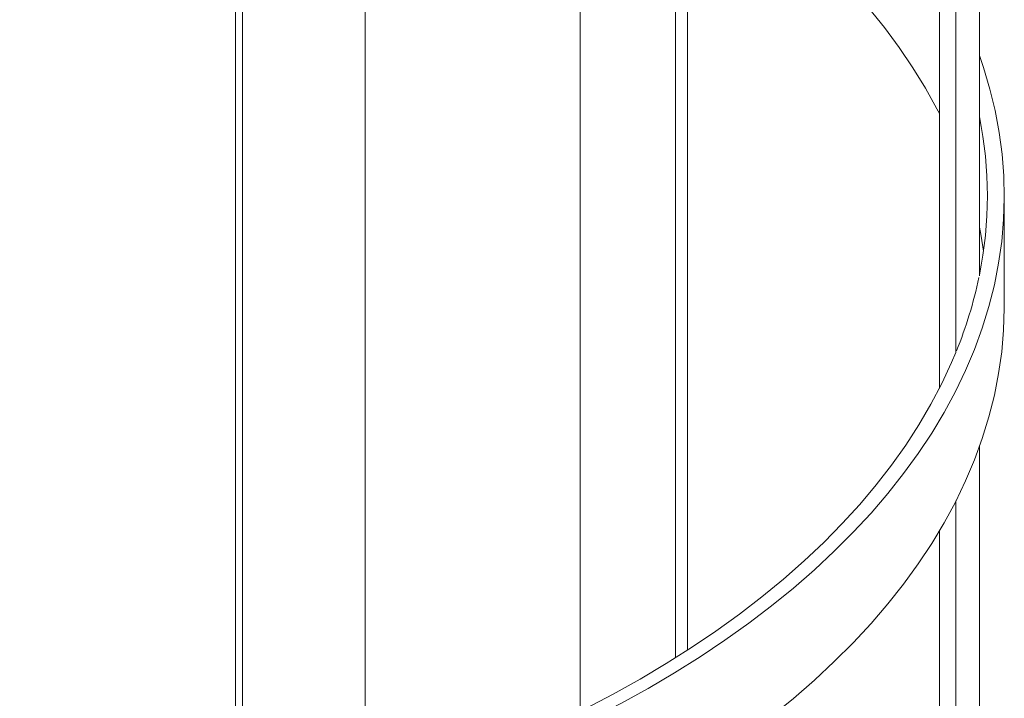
# Model space of a CAD drawing. Header units: millimetres. Extents: x 525 to 29324, y 175 to 20618.
# Tile 298 of 588: x 16070 to 16361, y 14732 to 14933. Entities that reach past the tile are written whole.
import ezdxf

# ---------------------------------------------------------------- set-up
doc = ezdxf.new("R2010")
doc.units = ezdxf.units.MM
doc.linetypes.add('SLD-Continua', pattern=[0])

msp = doc.modelspace()

# ---------------------------------------------------------------- linework, layer by layer
at = {"color": 7, "linetype": 'SLD-Continua', "lineweight": 18, "ltscale": 35}
for p, q in [((16354.12, 14856.83), (16354.12, 15307.7)), ((16347.17, 14834.09), (16347.17, 15291.62)), ((16342.25, 14823.48), (16342.25, 15282.67)), ((16264.2, 14743.79), (16264.2, 15208.26)), ((16235.92, 14727.91), (16235.92, 15192.82)), ((16172.3, 14702.52), (16172.3, 15083.57)), ((16133.93, 14692.32), (16133.93, 15061.42)), ((16136.05, 14692.77), (16136.05, 15062.64)), ((16267.74, 14746.04), (16267.74, 14982.28)), ((16361.47, 14847.83), (16361.47, 14880.49)), ((16354.12, 14355.46), (16354.12, 14806.33)), ((16347.17, 14332.72), (16347.17, 14790.25)), ((16342.25, 14322.11), (16342.25, 14781.3))]:
    msp.add_line(p, q, dxfattribs=at)
at = {"color": 7, "linetype": 'SLD-Continua', "lineweight": 18, "ltscale": 35, "flags": 128}
for points in [[(16342.25, 14904.85), (16341.54, 14906.23), (16338.16, 14912.34), (16334.44, 14918.39), (16330.39, 14924.36), (16326.02, 14930.26), (16321.33, 14936.08), (16316.32, 14941.8), (16310.99, 14947.44), (16305.36, 14952.97), (16299.43, 14958.39), (16293.2, 14963.7), (16286.68, 14968.9), (16279.88, 14973.98), (16272.81, 14978.92), (16267.74, 14982.28)], [(16070.11, 14678.88), (16070.25, 14678.89), (16081.23, 14680.15), (16092.13, 14681.61), (16102.95, 14683.27), (16113.67, 14685.12), (16124.29, 14687.17), (16134.78, 14689.41), (16145.16, 14691.84), (16155.39, 14694.46), (16165.47, 14697.26), (16175.4, 14700.25), (16185.16, 14703.41), (16194.74, 14706.75), (16204.14, 14710.26), (16213.33, 14713.94), (16222.33, 14717.79), (16231.1, 14721.8), (16239.66, 14725.97), (16247.98, 14730.29), (16256.06, 14734.76), (16263.9, 14739.37), (16271.48, 14744.13), (16278.79, 14749.02), (16285.83, 14754.04), (16292.6, 14759.19), (16299.08, 14764.45), (16305.27, 14769.84), (16311.17, 14775.33), (16316.76, 14780.93), (16322.04, 14786.62), (16327.01, 14792.41), (16331.66, 14798.29), (16335.99, 14804.25), (16339.99, 14810.28), (16343.66, 14816.39), (16346.99, 14822.56), (16349.99, 14828.78), (16352.64, 14835.06), (16354.95, 14841.38), (16356.91, 14847.74), (16358.53, 14854.14), (16359.79, 14860.56), (16360.7, 14867), (16361.26, 14873.45), (16361.47, 14879.91), (16361.33, 14886.37), (16360.83, 14892.82), (16359.98, 14899.27), (16358.78, 14905.69), (16357.23, 14912.09), (16355.33, 14918.46), (16354.12, 14921.99)], [(16355.33, 14864.16), (16354.63, 14868.55), (16354.12, 14871.23)], [(16070.11, 14646.21), (16070.25, 14646.23), (16081.23, 14647.49), (16092.13, 14648.95), (16102.95, 14650.61), (16113.67, 14652.46), (16124.29, 14654.51), (16134.78, 14656.75), (16145.16, 14659.18), (16155.39, 14661.8), (16165.47, 14664.6), (16175.4, 14667.58), (16185.16, 14670.75), (16194.74, 14674.09), (16204.14, 14677.6), (16213.33, 14681.28), (16222.33, 14685.13), (16231.1, 14689.14), (16239.66, 14693.31), (16247.98, 14697.63), (16256.06, 14702.1), (16263.9, 14706.71), (16271.48, 14711.46), (16278.79, 14716.36), (16285.83, 14721.38), (16292.6, 14726.52), (16299.08, 14731.79), (16305.27, 14737.17), (16311.17, 14742.67), (16316.76, 14748.26), (16322.04, 14753.96), (16327.01, 14759.75), (16331.66, 14765.63), (16335.99, 14771.59), (16339.99, 14777.62), (16343.66, 14783.73), (16346.99, 14789.89), (16349.99, 14796.12), (16352.64, 14802.4), (16354.95, 14808.72), (16356.91, 14815.08), (16358.53, 14821.47), (16359.79, 14827.89), (16360.7, 14834.33), (16361.26, 14840.79), (16361.47, 14847.25), (16361.47, 14847.83)], [(16172.3, 14702.56), (16173.85, 14703.04), (16183.52, 14706.2), (16193.02, 14709.53), (16202.33, 14713.04), (16211.44, 14716.71), (16220.34, 14720.55), (16229.03, 14724.55), (16237.49, 14728.71), (16245.72, 14733.02), (16253.71, 14737.48), (16261.45, 14742.08), (16268.94, 14746.82), (16276.16, 14751.7), (16283.1, 14756.71), (16289.77, 14761.84), (16296.15, 14767.09), (16302.24, 14772.46), (16308.04, 14777.94), (16313.52, 14783.51), (16318.7, 14789.19), (16323.57, 14794.96), (16328.11, 14800.81), (16332.33, 14806.75), (16336.22, 14812.76), (16339.78, 14818.84), (16343, 14824.98), (16345.89, 14831.17), (16347.12, 14834.09)]]:
    msp.add_lwpolyline(points, dxfattribs=at)
at = {"color": 7, "linetype": 'SLD-Continua', "lineweight": 18, "ltscale": 1225}
for centre, radius, start, end in [((16238.89, 14880.49), 117.58, 348.5207, 11.4793), ((16228.81, 14882.67), 127.89, 337.9354, 348.0951)]:
    msp.add_arc(centre, radius, start, end, dxfattribs=at)

doc.saveas('drawing.dxf')
